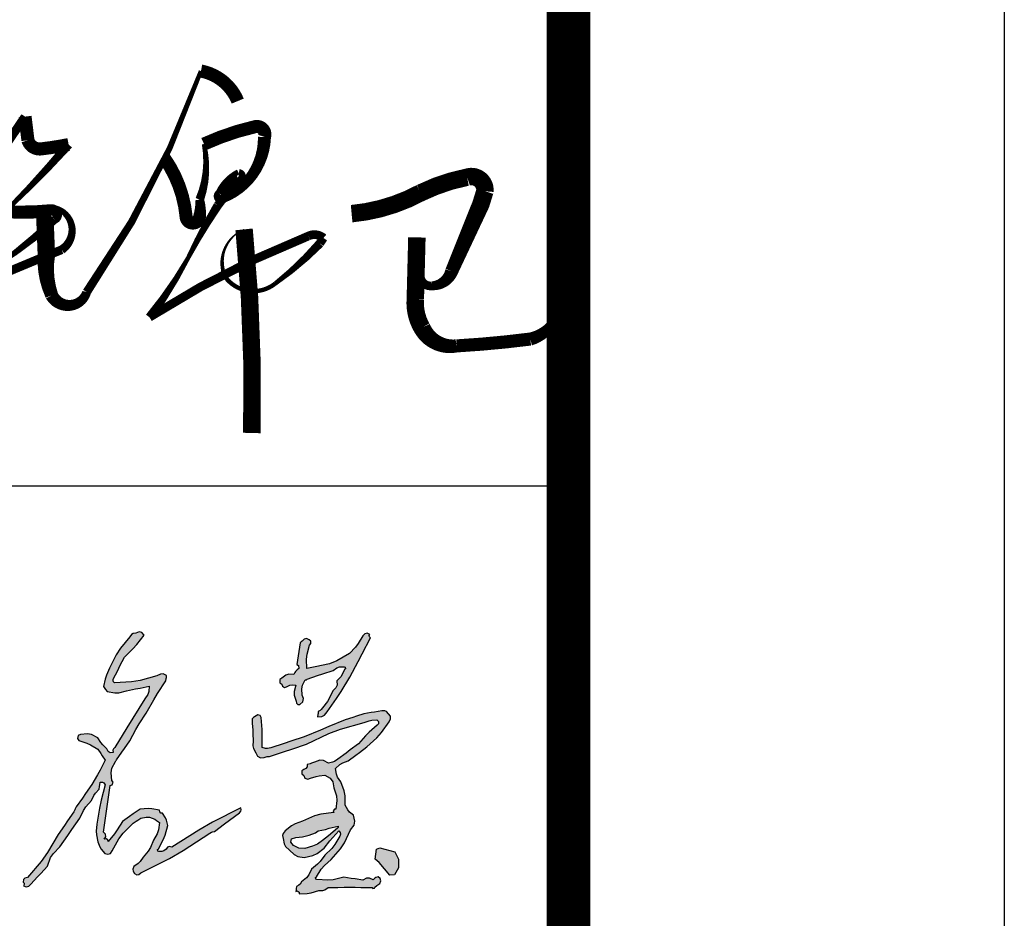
# Model space of a CAD drawing. Extents: x 1779708 to 7299578, y -1121471 to 88434.
# Tile 771 of 1056: x 6299315 to 6300444, y -963946 to -962916. Entities that reach past the tile are written whole.
import ezdxf

# ---------------------------------------------------------------- set-up
doc = ezdxf.new("R2010")
doc.units = 0
doc.header["$LTSCALE"] = 1000
doc.header["$MEASUREMENT"] = 0
for name, color, linetype in [('PUB_TITLE', 4, 'CONTINUOUS'), ('可见线', 6, 'CONTINUOUS'), ('电子签', 2, 'CONTINUOUS')]:
    doc.layers.add(name, color=color, linetype=linetype)

# ---------------------------------------------------------------- blocks, each defined once
blk = doc.blocks.new('A$C5DA54128')
at = {"layer": '电子签'}
h = blk.add_hatch(color=256, dxfattribs=at)
h.dxf.hatch_style = 1
h.paths.add_polyline_path([(1025.1, 439.8), (1026.4, 441.6), (1027, 442.5), (1028.3, 444.4), (1043.6, 466.4), (1051.3, 477.4), (1066.6, 499.5), (1083.9, 531.9), (1093.3, 547.8), (1113.4, 578.6), (1134.7, 616.5), (1146, 635.1), (1169.8, 671.6), (1170.6, 677.5), (1171, 680.5), (1171.9, 686.4), (1161.6, 690.8), (1153.9, 690.6), (1144, 685.4), (1096.4, 672.2), (1071.5, 668), (1022.3, 665.1), (1019.7, 668.7), (1018.9, 671.2), (1018.8, 675.7), (1031.5, 701.1), (1037.9, 713.8), (1050.7, 739.3), (1074.6, 763.3), (1086, 775.8), (1107.7, 801.8), (1101.1, 809.4), (1092.7, 811.5), (1083.3, 807.8), (1075.6, 807), (1070.9, 804.2), (1066.7, 797.6), (1039.1, 764.7), (1027, 746.1), (1008.2, 707.5), (999.2, 687.1), (995.6, 676.3), (990.4, 654.5), (994.7, 648.8), (996.8, 646), (1001, 640.3), (1023.1, 636.8), (1035.1, 637.2), (1056.9, 642.4), (1082.9, 647.8), (1095.9, 650.5), (1122, 655.7), (1120.6, 640.5), (1117.8, 632.3), (1109.2, 619.7), (1074.8, 564), (1057.7, 536.2), (1023.4, 480.5), (1019.2, 476.1), (1017.9, 472), (1018.8, 466), (1010.3, 465.1), (1003.9, 468.6), (1000.1, 476.3), (988.9, 488.1), (983.6, 494.4), (974.3, 507.8), (956.7, 517.3), (945.1, 519.6), (925.2, 517.4), (918.5, 514.9), (915.9, 506.1), (920.2, 500.4), (942.9, 492.5), (954, 487.3), (974.6, 474.9), (982.9, 462.6), (987.1, 456.4), (995.4, 444.1), (981.5, 415.3), (973.9, 401.2), (957.5, 373.8), (939.6, 348), (930.7, 335.2), (912.8, 309.5), (910, 303.8), (908.6, 301), (905.7, 295.3), (887.9, 269.6), (878.9, 256.8), (861.1, 231), (830.2, 178.6), (812.2, 153.5), (772.5, 107.4), (765.5, 105.6), (761.4, 101.1), (760.4, 94), (763.2, 90.9), (763.6, 87.3), (761.5, 83.7), (769.4, 80.5), (776.5, 82), (782.3, 88.3), (801.5, 108.7), (811, 119), (830.2, 139.5), (839.1, 164.3), (847, 176.5), (866, 195), (888.9, 228), (900.4, 244.6), (923.4, 277.6), (933.5, 299.6), (940.3, 310.1), (956, 328.5), (962.7, 342.7), (967.4, 349.4), (978.3, 360.6), (979.5, 368.6), (980, 372.5), (981.2, 380.4), (987.5, 380.3), (991.4, 378.3), (995.3, 373.3), (983.8, 328.7), (979, 306.1), (971.4, 260.6), (970.1, 240.2), (970.7, 229.7), (974.2, 209.6), (980, 195.2), (984.4, 188.1), (994.7, 176.4), (1003.3, 173.9), (1010.5, 176.3), (1015.9, 183.4), (1035.2, 218.3), (1047.5, 234.8), (1075.4, 263.2), (1084.7, 268.5), (1089.2, 271.4), (1097.7, 277.7), (1113.5, 280.7), (1122.6, 280), (1137.7, 274.5), (1143, 270.3), (1145.7, 268.4), (1151.5, 264.9), (1148.5, 243.7), (1144.8, 232.9), (1134, 214.4), (1125.5, 193.1), (1119.3, 182.8), (1104.3, 165.6), (1095.5, 153.4), (1089.9, 147.8), (1077.7, 139.1), (1075, 131.3), (1075.6, 125.7), (1079.8, 118.6), (1086.3, 115.2), (1092.5, 116.1), (1097.8, 121), (1179.6, 161.4), (1219.6, 184.2), (1296, 233.9), (1300.9, 237.1), (1303.8, 238.3), (1309.5, 239.5), (1337.8, 260.7), (1352, 271.3), (1380.3, 292.5), (1384.4, 297), (1385.7, 300.9), (1384.9, 307), (1303.6, 265.6), (1263.8, 242.9), (1186.7, 194.1), (1180.3, 196.2), (1174.7, 194.3), (1170.8, 188.8), (1163.4, 183.8), (1158.5, 182.2), (1149.6, 181.8), (1146.6, 183), (1145.8, 187.4), (1148.2, 189.6), (1162.2, 214.8), (1167.8, 228.5), (1175.5, 256.4), (1171.8, 271.2), (1168.6, 278.6), (1160.3, 291.4), (1155.4, 292.2), (1152.3, 295.3), (1151.5, 300.3), (1129.7, 304.1), (1118.4, 304.7), (1096.3, 303.2), (1075.7, 289.6), (1065.5, 282.4), (1045.7, 267.5), (1030.3, 244), (1022, 232.5), (1004.6, 210.3), (1003.1, 215.5), (998.2, 218.3), (992.9, 217), (997.1, 224.1), (996.4, 231.4), (990.9, 237.6), (998.6, 291), (1002.4, 317.7), (1010.2, 371.2), (1015.9, 373.3), (1018.2, 380.7), (1014.8, 385.7), (1012.4, 407.6), (1014.8, 420.3)])
h = blk.add_hatch(color=256, dxfattribs=at)
h.dxf.hatch_style = 1
h.paths.add_polyline_path([(1649, 700.9), (1659.7, 708.9), (1667.4, 711.4), (1683.5, 711.4), (1684.6, 705.8), (1682.2, 703.7), (1675.6, 689.5), (1670.9, 682.7), (1659.9, 671.5), (1660.4, 659.2), (1657.2, 651.3), (1648.2, 642.9), (1638.7, 622.1), (1632.6, 612.1), (1618.4, 594.1), (1613.9, 587.2), (1606.7, 583.2), (1605.9, 577.2), (1605.4, 574.3), (1604.6, 568.3), (1616.8, 568.7), (1624.3, 572.5), (1631.8, 582.1), (1659, 621), (1672, 640.9), (1696.7, 681.4), (1720.8, 726.3), (1732.6, 748.8), (1755.9, 794.1), (1753.2, 797.1), (1752.8, 800.8), (1754.9, 804.3), (1747, 807.6), (1739.8, 806), (1734, 799.8), (1720.9, 778.4), (1713.2, 768.2), (1696.5, 749.6), (1659.6, 728.3), (1638.9, 720.2), (1597.4, 710.9), (1588, 709.2), (1583.4, 708.3), (1574, 706.7), (1572.9, 733.7), (1574.4, 747.7), (1581.2, 773.8), (1585.4, 778.3), (1585.2, 784.8), (1580.9, 789), (1573, 792.3), (1565.8, 790.7), (1560, 784.5), (1557.7, 782.8), (1554.3, 780.2), (1550.8, 755.5), (1549, 743.1), (1545.4, 718.4), (1550.3, 714.8), (1550.5, 707), (1545.7, 703.2), (1541.6, 697.9), (1539.7, 695.1), (1536.2, 689.4), (1521.8, 689.9), (1513.5, 687.4), (1501.8, 679.2), (1496.3, 674.8), (1496.3, 665.9), (1501.8, 661.5), (1503.8, 655.5), (1510, 652.4), (1515.9, 654.4), (1525.3, 659), (1531.5, 659.9), (1541.8, 658.3), (1537.3, 640.6), (1537.5, 630.1), (1542.8, 612.6), (1544.2, 607), (1548.2, 603.7), (1554.1, 603.4), (1562.5, 610.6), (1564.7, 620.1), (1560.5, 630.3), (1559.2, 648.3), (1561.2, 658.4), (1569.4, 674.5), (1571.5, 673.9), (1573.3, 674.5), (1574.7, 676.2), (1604.4, 686.1), (1619.3, 691)])
h.paths.add_polyline_path([(1573, 489.5), (1636.7, 520.3), (1670.4, 532.9), (1738.6, 551.5), (1752.5, 556.8), (1760.2, 558.4), (1775, 558.9), (1779.4, 554.6), (1779.5, 548.1), (1775.4, 543.7), (1752.9, 523.7), (1742.2, 513.1), (1722.2, 490.7), (1698.4, 472.9), (1686.5, 464), (1662.7, 446.2), (1652.8, 440.2), (1647.2, 437.8), (1635.9, 435), (1622, 443.1), (1610.9, 444), (1595.9, 438.2), (1587.5, 435), (1583.3, 433.6), (1574.7, 431.2), (1574.9, 424.5), (1571.4, 419.6), (1565.1, 417.4), (1559.5, 413), (1559.5, 404.1), (1565.1, 399.7), (1568.5, 392.2), (1576.5, 388.9), (1584.2, 391.9), (1600.5, 396.8), (1609, 398.6), (1625.9, 401), (1641.1, 391.9), (1647.9, 382), (1651, 364.6), (1658.9, 341.1), (1660.3, 327.6), (1657.2, 303), (1652.8, 303.2), (1649.1, 298), (1650.8, 293.8), (1614, 288.8), (1595.5, 283.6), (1561.3, 268.9), (1539.9, 261), (1529.4, 255.1), (1511.8, 240.6), (1505.9, 233.8), (1504.3, 227.6), (1506.1, 218.7), (1508.8, 204), (1513.1, 196.1), (1524.1, 185.8), (1537.9, 172.8), (1547.8, 167.8), (1566.5, 164.5), (1591.1, 170), (1603.7, 176), (1623.5, 191.7), (1639.6, 212.2), (1648.1, 222.1), (1666, 241.1), (1669.7, 236), (1670.5, 231.7), (1668.8, 225.6), (1654.2, 201.9), (1645.3, 190.7), (1625.5, 171.2), (1612.1, 153.5), (1604.2, 145.3), (1586.9, 131.3), (1579.3, 114.6), (1573.1, 106.6), (1558.9, 94.9), (1554.3, 88.6), (1551.2, 85.7), (1544.4, 81.8), (1543.6, 75.9), (1543.1, 72.9), (1542.3, 67), (1546.4, 68.7), (1551.6, 65.1), (1551.5, 60.6), (1574.6, 61), (1586.5, 62.9), (1608.4, 70), (1619.6, 70.1), (1625.9, 72.2), (1635, 78.8), (1653.2, 78.2), (1662.4, 78.4), (1680.6, 79.8), (1712.8, 79.2), (1729, 78.9), (1761.2, 78.3), (1763.4, 76), (1767.8, 76.8), (1769, 79.7), (1774.7, 83.9), (1777.5, 86.1), (1783.2, 90.3), (1785.9, 97.4), (1784.2, 103.9), (1778.2, 108.7), (1772.1, 106.8), (1769, 105), (1764.4, 100.6), (1753.4, 105.8), (1744.8, 105.6), (1734, 99.9), (1712.2, 103.1), (1701.3, 104.6), (1679.6, 107.8), (1649.6, 100.7), (1633.6, 99.3), (1600.1, 101.3), (1599.1, 106.8), (1601.4, 109), (1615.3, 131), (1624.2, 141.4), (1643.9, 158.4), (1670.4, 189.3), (1681.9, 207.1), (1699.2, 243.9), (1709.3, 257.7), (1711.6, 269), (1707.8, 285.6), (1696.1, 294.9), (1691, 301.1), (1684.1, 314.3), (1683.9, 341.8), (1681.1, 356.2), (1671.1, 381.9), (1662.2, 395.3), (1659, 403.5), (1656.3, 419.4), (1668.9, 430.9), (1676.6, 435.7), (1692.4, 442), (1714, 458), (1724.7, 466.1), (1746.3, 482.2), (1774.5, 508), (1787.5, 522.7), (1809.7, 553.9), (1814.1, 561.9), (1813.6, 569.6), (1807.9, 576.9), (1802.6, 583.1), (1797.1, 585.4), (1788.9, 584.7), (1768.2, 581.8), (1757.8, 580.2), (1737.2, 577), (1716, 569.9), (1705.4, 566.4), (1684.1, 559.4), (1636.9, 539.9), (1613.2, 530.2), (1565.9, 510.8), (1527.7, 498.1), (1508.6, 491.7), (1470.4, 479.1), (1460.6, 477.1), (1455, 477.4), (1445.3, 480.2), (1445.8, 514.7), (1445.3, 532), (1442.6, 566.5), (1439.7, 571.8), (1433.6, 573.8), (1428.1, 571.1), (1423.6, 567.7), (1421.3, 566), (1416.8, 562.6), (1417.1, 557.5), (1417.2, 555), (1417.5, 549.9), (1418.6, 529.5), (1419.1, 519.3), (1420.2, 498.9), (1419.1, 485.1), (1420.9, 477), (1428, 465), (1432.6, 455.3), (1440.5, 450.7), (1451.3, 451.5), (1458.8, 454.3), (1466.8, 454.3), (1509.3, 468.4), (1530.5, 475.4)])
h.paths.add_polyline_path([(1606.3, 241.5), (1627.7, 245.3), (1638.1, 248.4), (1655, 252.9), (1663.7, 254.7), (1663.6, 250.8), (1661.3, 248.9), (1635.7, 226.4), (1619.2, 213.4), (1604.5, 202.5), (1589.9, 196.9), (1568.2, 190.8), (1551.3, 191.7), (1535.4, 198.6), (1528.4, 208.8), (1529.7, 217.9), (1541.9, 222.3), (1561.4, 224.1), (1580.6, 229), (1598.4, 234.9)], flags=16)
h.paths.add_polyline_path([(1836.7, 160), (1826.2, 180.7), (1783.6, 192.7), (1773.3, 188.4), (1769.3, 160.1), (1781.4, 150.6), (1811.4, 114.4), (1825, 114.7), (1836.9, 134.9)])
for p, q in [((1066.7, 797.6), (1039.1, 764.7)), ((1070.9, 804.2), (1066.7, 797.6)), ((1075.6, 807), (1070.9, 804.2)), ((1083.3, 807.8), (1075.6, 807)), ((1092.7, 811.5), (1083.3, 807.8)), ((1086, 775.8), (1107.7, 801.8)), ((1101.1, 809.4), (1092.7, 811.5)), ((1107.7, 801.8), (1101.1, 809.4)), ((1565.8, 790.7), (1560, 784.5)), ((1573, 792.3), (1565.8, 790.7)), ((1580.9, 789), (1573, 792.3)), ((1734, 799.8), (1720.9, 778.4)), ((1732.6, 748.8), (1755.9, 794.1)), ((1739.8, 806), (1734, 799.8)), ((1747, 807.6), (1739.8, 806)), ((1754.9, 804.3), (1747, 807.6)), ((1752.8, 800.8), (1754.9, 804.3)), ((1753.2, 797.1), (1752.8, 800.8)), ((1755.9, 794.1), (1753.2, 797.1)), ((1039.1, 764.7), (1027, 746.1)), ((1050.7, 739.3), (1074.6, 763.3)), ((1074.6, 763.3), (1086, 775.8)), ((1554.3, 780.2), (1550.8, 755.5)), ((1556.6, 781.9), (1554.3, 780.2)), ((1557.7, 782.8), (1556.6, 781.9)), ((1560, 784.5), (1557.7, 782.8)), ((1574.4, 747.7), (1581.2, 773.8)), ((1585.2, 784.8), (1580.9, 789)), ((1581.2, 773.8), (1585.4, 778.3)), ((1585.4, 778.3), (1585.2, 784.8)), ((1713.2, 768.2), (1696.5, 749.6)), ((1720.9, 778.4), (1713.2, 768.2)), ((1027, 746.1), (1008.2, 707.5)), ((1037.9, 713.8), (1050.7, 739.3)), ((1549, 743.1), (1545.4, 718.4)), ((1550.8, 755.5), (1549, 743.1)), ((1572.9, 733.7), (1574.4, 747.7)), ((1696.5, 749.6), (1659.6, 728.3)), ((1720.8, 726.3), (1732.6, 748.8)), ((1008.2, 707.5), (999.2, 687.1)), ((1031.5, 701.1), (1037.9, 713.8)), ((1545.4, 718.4), (1550.3, 714.8)), ((1550.5, 707), (1545.7, 703.2)), ((1550.3, 714.8), (1550.5, 707)), ((1574, 706.7), (1572.9, 733.7)), ((1583.4, 708.3), (1574, 706.7)), ((1588, 709.2), (1583.4, 708.3)), ((1597.4, 710.9), (1588, 709.2)), ((1638.9, 720.2), (1597.4, 710.9)), ((1659.6, 728.3), (1638.9, 720.2)), ((1649, 700.9), (1659.7, 708.9)), ((1659.7, 708.9), (1667.4, 711.4)), ((1667.4, 711.4), (1680.8, 711.4)), ((1680.8, 711.4), (1683.8, 710.2)), ((1684.6, 705.8), (1682.2, 703.7)), ((1683.8, 710.2), (1684.6, 705.8)), ((1696.7, 681.4), (1720.8, 726.3)), ((999.2, 687.1), (995.6, 676.3)), ((1018.8, 675.7), (1031.5, 701.1)), ((1144, 685.4), (1096.4, 672.2)), ((1153.9, 690.6), (1144, 685.4)), ((1161.6, 690.8), (1153.9, 690.6)), ((1171.9, 686.4), (1161.6, 690.8)), ((1170.6, 677.5), (1171, 680.5)), ((1171, 680.5), (1171.9, 686.4)), ((1501.8, 679.2), (1496.3, 674.8)), ((1513.5, 687.4), (1501.8, 679.2)), ((1521.8, 689.9), (1513.5, 687.4)), ((1536.2, 689.4), (1521.8, 689.9)), ((1539.7, 695.1), (1536.2, 689.4)), ((1541.6, 697.9), (1539.7, 695.1)), ((1545.7, 703.2), (1541.6, 697.9)), ((1574.7, 676.2), (1604.4, 686.1)), ((1604.4, 686.1), (1619.3, 691)), ((1619.3, 691), (1649, 700.9)), ((1670.9, 682.7), (1659.9, 671.5)), ((1675.6, 689.5), (1670.9, 682.7)), ((1672, 640.9), (1696.7, 681.4)), ((1682.2, 703.7), (1675.6, 689.5)), ((995.6, 676.3), (990.4, 654.5)), ((990.4, 654.5), (994.7, 648.8)), ((1018.9, 671.2), (1018.8, 675.7)), ((1019.7, 668.7), (1018.9, 671.2)), ((1022.3, 665.1), (1019.7, 668.7)), ((1071.5, 668), (1022.3, 665.1)), ((1096.4, 672.2), (1071.5, 668)), ((1082.9, 647.8), (1095.9, 650.5)), ((1095.9, 650.5), (1122, 655.7)), ((1122, 655.7), (1120.6, 640.5)), ((1146, 635.1), (1169.8, 671.6)), ((1169.8, 671.6), (1170.6, 677.5)), ((1496.3, 674.8), (1496.3, 665.9)), ((1496.3, 665.9), (1501.8, 661.5)), ((1501.8, 661.5), (1503.8, 655.5)), ((1503.8, 655.5), (1510, 652.4)), ((1510, 652.4), (1515.9, 654.4)), ((1515.9, 654.4), (1525.3, 659)), ((1525.3, 659), (1531.5, 659.9)), ((1531.5, 659.9), (1541.8, 658.3)), ((1541.8, 658.3), (1537.3, 640.6)), ((1559.2, 648.3), (1561.2, 658.4)), ((1561.2, 658.4), (1569.4, 674.5)), ((1569.4, 674.5), (1571.5, 673.9)), ((1571.5, 673.9), (1573.3, 674.5)), ((1573.3, 674.5), (1574.7, 676.2)), ((1657.2, 651.3), (1648.2, 642.9)), ((1660.4, 659.2), (1657.2, 651.3)), ((1659.9, 671.5), (1660.4, 659.2)), ((994.7, 648.8), (996.8, 646)), ((996.8, 646), (1001, 640.3)), ((1001, 640.3), (1023.1, 636.8)), ((1023.1, 636.8), (1035.1, 637.2)), ((1035.1, 637.2), (1056.9, 642.4)), ((1056.9, 642.4), (1082.9, 647.8)), ((1117.8, 632.3), (1109.2, 619.7)), ((1120.6, 640.5), (1117.8, 632.3)), ((1134.7, 616.5), (1146, 635.1)), ((1537.3, 640.6), (1537.5, 630.1)), ((1537.5, 630.1), (1542.8, 612.6)), ((1560.5, 630.3), (1559.2, 648.3)), ((1564.7, 620.1), (1560.5, 630.3)), ((1638.7, 622.1), (1632.6, 612.1)), ((1648.2, 642.9), (1638.7, 622.1)), ((1659, 621), (1672, 640.9)), ((1109.2, 619.7), (1074.8, 564)), ((1113.4, 578.6), (1134.7, 616.5)), ((1542.8, 612.6), (1544.2, 607)), ((1544.2, 607), (1548.2, 603.7)), ((1548.2, 603.7), (1554.1, 603.4)), ((1554.1, 603.4), (1562.5, 610.6)), ((1562.5, 610.6), (1564.7, 620.1)), ((1618.4, 594.1), (1614.9, 588.8)), ((1632.6, 612.1), (1618.4, 594.1)), ((1631.8, 582.1), (1659, 621)), ((1093.3, 547.8), (1113.4, 578.6)), ((1421.3, 566), (1416.8, 562.6)), ((1423.6, 567.7), (1421.3, 566)), ((1428.1, 571.1), (1423.6, 567.7)), ((1433.6, 573.8), (1428.1, 571.1)), ((1439.7, 571.8), (1433.6, 573.8)), ((1442.6, 566.5), (1439.7, 571.8)), ((1445.3, 532), (1442.6, 566.5)), ((1605.4, 574.3), (1604.6, 568.3)), ((1604.6, 568.3), (1616.8, 568.7)), ((1605.9, 577.2), (1605.4, 574.3)), ((1606.7, 583.2), (1605.9, 577.2)), ((1612.3, 586.3), (1606.7, 583.2)), ((1614.9, 588.8), (1612.3, 586.3)), ((1616.8, 568.7), (1624.3, 572.5)), ((1624.3, 572.5), (1631.8, 582.1)), ((1705.4, 566.4), (1684.1, 559.4)), ((1716, 569.9), (1705.4, 566.4)), ((1737.2, 577), (1716, 569.9)), ((1757.8, 580.2), (1737.2, 577)), ((1768.2, 581.8), (1757.8, 580.2)), ((1788.9, 584.7), (1768.2, 581.8)), ((1797.1, 585.4), (1788.9, 584.7)), ((1802.6, 583.1), (1797.1, 585.4)), ((1807.9, 576.9), (1802.6, 583.1)), ((1813.6, 569.6), (1807.9, 576.9)), ((1814.1, 561.9), (1813.6, 569.6)), ((1074.8, 564), (1057.7, 536.2)), ((1083.9, 531.9), (1093.3, 547.8)), ((1416.8, 562.6), (1417.1, 557.5)), ((1417.1, 557.5), (1417.2, 555)), ((1417.2, 555), (1417.5, 549.9)), ((1417.5, 549.9), (1418.6, 529.5)), ((1636.9, 539.9), (1613.2, 530.2)), ((1684.1, 559.4), (1636.9, 539.9)), ((1670.4, 532.9), (1738.6, 551.5)), ((1738.6, 551.5), (1752.5, 556.8)), ((1752.5, 556.8), (1760.2, 558.4)), ((1775.4, 543.7), (1752.9, 523.7)), ((1760.2, 558.4), (1775, 558.9)), ((1775, 558.9), (1779.4, 554.6)), ((1779.5, 548.1), (1775.4, 543.7)), ((1779.4, 554.6), (1779.5, 548.1)), ((1787.5, 522.7), (1809.7, 553.9)), ((1809.7, 553.9), (1814.1, 561.9)), ((918.5, 514.9), (915.9, 506.1)), ((925.2, 517.4), (918.5, 514.9)), ((945.1, 519.6), (925.2, 517.4)), ((956.7, 517.3), (945.1, 519.6)), ((974.3, 507.8), (956.7, 517.3)), ((1057.7, 536.2), (1023.4, 480.5)), ((1066.6, 499.5), (1083.9, 531.9)), ((1418.6, 529.5), (1419.1, 519.3)), ((1419.1, 519.3), (1420.2, 498.9)), ((1445.8, 514.7), (1445.3, 532)), ((1445.3, 480.2), (1445.8, 514.7)), ((1565.9, 510.8), (1527.7, 498.1)), ((1613.2, 530.2), (1565.9, 510.8)), ((1573, 489.5), (1636.7, 520.3)), ((1636.7, 520.3), (1670.4, 532.9)), ((1742.2, 513.1), (1722.2, 490.7)), ((1752.9, 523.7), (1742.2, 513.1)), ((1774.5, 508), (1787.5, 522.7)), ((915.9, 506.1), (920.2, 500.4)), ((920.2, 500.4), (942.9, 492.5)), ((942.9, 492.5), (954, 487.3)), ((954, 487.3), (974.6, 474.9)), ((983.6, 494.4), (974.3, 507.8)), ((988.9, 488.1), (983.6, 494.4)), ((1000.1, 476.3), (988.9, 488.1)), ((1023.4, 480.5), (1019.2, 476.1)), ((1051.3, 477.4), (1066.6, 499.5)), ((1420.2, 498.9), (1419.1, 485.1)), ((1419.1, 485.1), (1420.9, 477)), ((1455, 477.4), (1445.3, 480.2)), ((1508.6, 491.7), (1470.4, 479.1)), ((1527.7, 498.1), (1508.6, 491.7)), ((1530.5, 475.4), (1573, 489.5)), ((1722.2, 490.7), (1698.4, 472.9)), ((1724.7, 466.1), (1746.3, 482.2)), ((1746.3, 482.2), (1774.5, 508)), ((974.6, 474.9), (982.9, 462.6)), ((982.9, 462.6), (987.1, 456.4)), ((987.1, 456.4), (995.4, 444.1)), ((1003.9, 468.6), (1000.1, 476.3)), ((1010.3, 465.1), (1003.9, 468.6)), ((1018.8, 466), (1010.3, 465.1)), ((1019.2, 476.1), (1017.9, 472)), ((1017.9, 472), (1018.8, 466)), ((1028.3, 444.4), (1043.6, 466.4)), ((1043.6, 466.4), (1051.3, 477.4)), ((1420.9, 477), (1428, 465)), ((1428, 465), (1432.6, 455.3)), ((1432.6, 455.3), (1440.5, 450.7)), ((1451.3, 451.5), (1457.2, 453.7)), ((1460.6, 477.1), (1455, 477.4)), ((1457.2, 453.7), (1460.5, 454.3)), ((1460.5, 454.3), (1466.8, 454.3)), ((1470.4, 479.1), (1460.6, 477.1)), ((1466.8, 454.3), (1509.3, 468.4)), ((1509.3, 468.4), (1530.5, 475.4)), ((1686.5, 464), (1662.7, 446.2)), ((1698.4, 472.9), (1686.5, 464)), ((1692.4, 442), (1714, 458)), ((1714, 458), (1724.7, 466.1)), ((995.4, 444.1), (981.5, 415.3)), ((1014.8, 420.3), (1025.1, 439.8)), ((1025.1, 439.8), (1026.4, 441.6)), ((1026.4, 441.6), (1027, 442.5)), ((1027, 442.5), (1028.3, 444.4)), ((1440.5, 450.7), (1451.3, 451.5)), ((1574.9, 424.5), (1571.4, 419.6)), ((1583.3, 433.6), (1574.7, 431.2)), ((1574.7, 431.2), (1574.9, 424.5)), ((1587.5, 435), (1583.3, 433.6)), ((1595.9, 438.2), (1587.5, 435)), ((1610.9, 444), (1595.9, 438.2)), ((1622, 443.1), (1610.9, 444)), ((1635.9, 435), (1622, 443.1)), ((1647.2, 437.8), (1635.9, 435)), ((1652.8, 440.2), (1647.2, 437.8)), ((1662.7, 446.2), (1652.8, 440.2)), ((1656.3, 419.4), (1668.9, 430.9)), ((1668.9, 430.9), (1676.6, 435.7)), ((1676.6, 435.7), (1692.4, 442)), ((973.9, 401.2), (957.5, 373.8)), ((981.5, 415.3), (973.9, 401.2)), ((1012.4, 407.6), (1014.8, 420.3)), ((1014.8, 385.7), (1012.4, 407.6)), ((1565.1, 417.4), (1559.5, 413)), ((1559.5, 413), (1559.5, 404.1)), ((1559.5, 404.1), (1565.1, 399.7)), ((1571.4, 419.6), (1565.1, 417.4)), ((1565.1, 399.7), (1568.5, 392.2)), ((1584.2, 391.9), (1600.5, 396.8)), ((1600.5, 396.8), (1609, 398.6)), ((1609, 398.6), (1625.9, 401)), ((1625.9, 401), (1641.1, 391.9)), ((1659, 403.5), (1656.3, 419.4)), ((1662.2, 395.3), (1659, 403.5)), ((1671.1, 381.9), (1662.2, 395.3)), ((957.5, 373.8), (939.6, 348)), ((978.3, 360.6), (979.5, 368.6)), ((979.5, 368.6), (980, 372.5)), ((980, 372.5), (981.2, 380.4)), ((981.2, 380.4), (987.5, 380.3)), ((995.3, 373.3), (983.8, 328.7)), ((987.5, 380.3), (991.4, 378.3)), ((991.4, 378.3), (995.3, 373.3)), ((1002.4, 317.7), (1010.2, 371.2)), ((1010.2, 371.2), (1015.9, 373.3)), ((1018.2, 380.7), (1014.8, 385.7)), ((1015.9, 373.3), (1018.2, 380.7)), ((1568.5, 392.2), (1576.5, 388.9)), ((1576.5, 388.9), (1584.2, 391.9)), ((1641.1, 391.9), (1647.9, 382)), ((1647.9, 382), (1651, 364.6)), ((1681.1, 356.2), (1671.1, 381.9)), ((939.6, 348), (930.7, 335.2)), ((956, 328.5), (962.7, 342.7)), ((962.7, 342.7), (967.4, 349.4)), ((967.4, 349.4), (978.3, 360.6)), ((1651, 364.6), (1658.9, 341.1)), ((1658.9, 341.1), (1660.3, 327.6)), ((1683.9, 341.8), (1681.1, 356.2)), ((1684.1, 314.3), (1683.9, 341.8)), ((930.7, 335.2), (912.8, 309.5)), ((940.3, 310.1), (956, 328.5)), ((983.8, 328.7), (979, 306.1)), ((998.6, 291), (1002.4, 317.7)), ((1660.3, 327.6), (1657.2, 303)), ((1691, 301.1), (1684.1, 314.3)), ((905.7, 295.3), (887.9, 269.6)), ((908.6, 301), (905.7, 295.3)), ((910, 303.8), (908.6, 301)), ((912.8, 309.5), (910, 303.8)), ((923.4, 277.6), (933.5, 299.6)), ((933.5, 299.6), (940.3, 310.1)), ((979, 306.1), (971.4, 260.6)), ((990.9, 237.6), (998.6, 291)), ((1065.5, 282.4), (1045.7, 267.5)), ((1075.7, 289.6), (1065.5, 282.4)), ((1096.3, 303.2), (1075.7, 289.6)), ((1118.4, 304.7), (1096.3, 303.2)), ((1129.7, 304.1), (1118.4, 304.7)), ((1151.5, 300.3), (1129.7, 304.1)), ((1152.3, 295.3), (1151.5, 300.3)), ((1155.4, 292.2), (1152.3, 295.3)), ((1160.3, 291.4), (1155.4, 292.2)), ((1168.6, 278.6), (1160.3, 291.4)), ((1384.9, 307), (1303.6, 265.6)), ((1352, 271.3), (1380.3, 292.5)), ((1380.3, 292.5), (1384.4, 297)), ((1384.4, 297), (1385.7, 300.9)), ((1385.7, 300.9), (1384.9, 307)), ((1595.5, 283.6), (1561.3, 268.9)), ((1614, 288.8), (1595.5, 283.6)), ((1650.8, 293.8), (1614, 288.8)), ((1652.8, 303.2), (1649.1, 298)), ((1649.1, 298), (1650.8, 293.8)), ((1657.2, 303), (1652.8, 303.2)), ((1696.1, 294.9), (1691, 301.1)), ((1707.8, 285.6), (1696.1, 294.9)), ((1711.6, 269), (1707.8, 285.6)), ((878.9, 256.8), (861.1, 231)), ((887.9, 269.6), (878.9, 256.8)), ((900.4, 244.6), (923.4, 277.6)), ((971.4, 260.6), (970.1, 240.2)), ((1045.7, 267.5), (1030.3, 244)), ((1047.5, 234.8), (1075.4, 263.2)), ((1075.4, 263.2), (1084.7, 268.5)), ((1084.7, 268.5), (1089.2, 271.4)), ((1089.2, 271.4), (1097.7, 277.7)), ((1097.7, 277.7), (1113.5, 280.7)), ((1113.5, 280.7), (1122.6, 280)), ((1122.6, 280), (1137.7, 274.5)), ((1137.7, 274.5), (1143, 270.3)), ((1143, 270.3), (1145.7, 268.4)), ((1145.7, 268.4), (1151.5, 264.9)), ((1151.5, 264.9), (1148.5, 243.7)), ((1167.8, 228.5), (1175.5, 256.4)), ((1171.8, 271.2), (1168.6, 278.6)), ((1175.5, 256.4), (1171.8, 271.2)), ((1303.6, 265.6), (1263.8, 242.9)), ((1309.5, 239.5), (1337.8, 260.7)), ((1337.8, 260.7), (1352, 271.3)), ((1529.4, 255.1), (1511.8, 240.6)), ((1539.9, 261), (1529.4, 255.1)), ((1561.3, 268.9), (1539.9, 261)), ((1699.2, 243.9), (1709.3, 257.7)), ((1709.3, 257.7), (1711.6, 269)), ((861.1, 231), (830.2, 178.6)), ((866, 195), (888.9, 228)), ((888.9, 228), (900.4, 244.6)), ((970.1, 240.2), (970.7, 229.7)), ((970.7, 229.7), (974.2, 209.6)), ((996.4, 231.4), (990.9, 237.6)), ((997.1, 224.1), (996.4, 231.4)), ((1022, 232.5), (1004.6, 210.3)), ((1030.3, 244), (1022, 232.5)), ((1035.2, 218.3), (1047.5, 234.8)), ((1144.8, 232.9), (1134, 214.4)), ((1148.5, 243.7), (1144.8, 232.9)), ((1162.2, 214.8), (1167.8, 228.5)), ((1263.8, 242.9), (1186.7, 194.1)), ((1219.6, 184.2), (1296, 233.9)), ((1296, 233.9), (1300.9, 237.1)), ((1300.9, 237.1), (1303.8, 238.3)), ((1303.8, 238.3), (1309.5, 239.5)), ((1505.9, 233.8), (1504.3, 227.6)), ((1504.3, 227.6), (1506.1, 218.7)), ((1511.8, 240.6), (1505.9, 233.8)), ((1648.1, 222.1), (1666, 241.1)), ((1666, 241.1), (1669.7, 236)), ((1670.5, 231.7), (1668.8, 225.6)), ((1669.7, 236), (1670.5, 231.7)), ((1681.9, 207.1), (1699.2, 243.9)), ((974.2, 209.6), (980, 195.2)), ((992.9, 217), (997.1, 224.1)), ((998.2, 218.3), (992.9, 217)), ((1003.1, 215.5), (998.2, 218.3)), ((1004.6, 210.3), (1003.1, 215.5)), ((1015.9, 183.4), (1035.2, 218.3)), ((1134, 214.4), (1125.5, 193.1)), ((1148.2, 189.6), (1162.2, 214.8)), ((1506.1, 218.7), (1508.8, 204)), ((1508.8, 204), (1513.1, 196.1)), ((1623.5, 191.7), (1639.6, 212.2)), ((1639.6, 212.2), (1648.1, 222.1)), ((1654.2, 201.9), (1645.3, 190.7)), ((1668.8, 225.6), (1654.2, 201.9)), ((1670.4, 189.3), (1681.9, 207.1)), ((830.2, 178.6), (812.2, 153.5)), ((839.1, 164.3), (847, 176.5)), ((847, 176.5), (866, 195)), ((980, 195.2), (984.4, 188.1)), ((984.4, 188.1), (994.7, 176.4)), ((994.7, 176.4), (1003.3, 173.9)), ((1003.3, 173.9), (1010.5, 176.3)), ((1010.5, 176.3), (1015.9, 183.4)), ((1119.3, 182.8), (1104.3, 165.6)), ((1125.5, 193.1), (1119.3, 182.8)), ((1145.8, 187.4), (1148.2, 189.6)), ((1146.6, 183), (1145.8, 187.4)), ((1149.6, 181.8), (1146.6, 183)), ((1158.5, 182.2), (1149.6, 181.8)), ((1163.4, 183.8), (1158.5, 182.2)), ((1170.8, 188.8), (1163.4, 183.8)), ((1174.7, 194.3), (1170.8, 188.8)), ((1180.3, 196.2), (1174.7, 194.3)), ((1179.6, 161.4), (1219.6, 184.2)), ((1186.7, 194.1), (1180.3, 196.2)), ((1513.1, 196.1), (1524.1, 185.8)), ((1524.1, 185.8), (1537.9, 172.8)), ((1537.9, 172.8), (1547.8, 167.8)), ((1566.5, 164.5), (1591.1, 170)), ((1591.1, 170), (1603.7, 176)), ((1603.7, 176), (1623.5, 191.7)), ((1625.5, 171.2), (1612.1, 153.5)), ((1645.3, 190.7), (1625.5, 171.2)), ((1643.9, 158.4), (1670.4, 189.3)), ((812.2, 153.5), (772.5, 107.4)), ((830.2, 139.5), (839.1, 164.3)), ((1089.9, 147.8), (1077.7, 139.1)), ((1095.5, 153.4), (1089.9, 147.8)), ((1104.3, 165.6), (1095.5, 153.4)), ((1097.8, 121), (1179.6, 161.4)), ((1547.8, 167.8), (1566.5, 164.5)), ((1604.2, 145.3), (1586.9, 131.3)), ((1612.1, 153.5), (1604.2, 145.3)), ((1615.3, 131), (1624.2, 141.4)), ((1624.2, 141.4), (1643.9, 158.4)), ((801.5, 108.7), (811, 119)), ((811, 119), (830.2, 139.5)), ((1077.7, 139.1), (1075, 131.3)), ((1075, 131.3), (1075.6, 125.7)), ((1075.6, 125.7), (1079.8, 118.6)), ((1079.8, 118.6), (1086.3, 115.2)), ((1086.3, 115.2), (1092.5, 116.1)), ((1092.5, 116.1), (1097.8, 121)), ((1579.3, 114.6), (1573.1, 106.6)), ((1586.9, 131.3), (1579.3, 114.6)), ((1601.4, 109), (1615.3, 131)), ((761.4, 101.1), (760.4, 94)), ((760.4, 94), (763.2, 90.9)), ((765.5, 105.6), (761.4, 101.1)), ((763.6, 87.3), (761.5, 83.7)), ((763.2, 90.9), (763.6, 87.3)), ((772.5, 107.4), (765.5, 105.6)), ((776.5, 82), (782.3, 88.3)), ((782.3, 88.3), (801.5, 108.7)), ((1551.2, 85.7), (1544.4, 81.8)), ((1554.3, 88.6), (1551.2, 85.7)), ((1558.9, 94.9), (1554.3, 88.6)), ((1573.1, 106.6), (1558.9, 94.9)), ((1599.1, 106.8), (1601.4, 109)), ((1599.9, 102.4), (1599.1, 106.8)), ((1602.8, 101.2), (1599.9, 102.4)), ((1633.6, 99.3), (1602.8, 101.2)), ((1649.6, 100.7), (1633.6, 99.3)), ((1679.6, 107.8), (1649.6, 100.7)), ((1701.3, 104.6), (1679.6, 107.8)), ((1712.2, 103.1), (1701.3, 104.6)), ((1734, 99.9), (1712.2, 103.1)), ((1744.8, 105.6), (1734, 99.9)), ((1753.4, 105.8), (1744.8, 105.6)), ((1764.4, 100.6), (1753.4, 105.8)), ((1769, 105), (1764.4, 100.6)), ((1772.1, 106.8), (1769, 105)), ((1778.2, 108.7), (1772.1, 106.8)), ((1774.7, 83.9), (1777.5, 86.1)), ((1777.5, 86.1), (1783.2, 90.3)), ((1784.2, 103.9), (1778.2, 108.7)), ((1783.2, 90.3), (1785.9, 97.4)), ((1785.9, 97.4), (1784.2, 103.9)), ((761.5, 83.7), (769.4, 80.5)), ((769.4, 80.5), (776.5, 82)), ((1543.1, 72.9), (1542.3, 67)), ((1542.3, 67), (1546.4, 68.7)), ((1543.6, 75.9), (1543.1, 72.9)), ((1544.4, 81.8), (1543.6, 75.9)), ((1546.4, 68.7), (1551.6, 65.1)), ((1551.6, 65.1), (1551.5, 60.6)), ((1551.5, 60.6), (1574.6, 61)), ((1574.6, 61), (1586.5, 62.9)), ((1586.5, 62.9), (1608.4, 70)), ((1608.4, 70), (1619.6, 70.1)), ((1619.6, 70.1), (1625.9, 72.2)), ((1625.9, 72.2), (1635, 78.8)), ((1635, 78.8), (1653.2, 78.2)), ((1653.2, 78.2), (1662.4, 78.4)), ((1662.4, 78.4), (1680.6, 79.8)), ((1680.6, 79.8), (1712.8, 79.2)), ((1712.8, 79.2), (1729, 78.9)), ((1729, 78.9), (1761.2, 78.3)), ((1761.2, 78.3), (1763.4, 76)), ((1763.4, 76), (1767.8, 76.8)), ((1767.8, 76.8), (1769, 79.7)), ((1769, 79.7), (1774.7, 83.9))]:
    blk.add_line(p, q, dxfattribs=at)
for points in [[(1661.3, 248.9), (1635.7, 226.4), (1619.2, 213.4), (1604.5, 202.5), (1589.9, 196.9), (1568.2, 190.8), (1551.3, 191.7), (1535.4, 198.6), (1528.4, 208.8), (1529.7, 217.9), (1541.9, 222.3), (1561.4, 224.1), (1580.6, 229), (1598.4, 234.9), (1606.3, 241.5), (1627.7, 245.3), (1638.1, 248.4), (1655, 252.9), (1663.7, 254.7), (1663.6, 250.8)], [(1783.6, 192.7), (1826.2, 180.7), (1836.7, 160), (1836.9, 134.9), (1825, 114.7), (1811.4, 114.4), (1781.4, 150.6), (1769.3, 160.1), (1773.3, 188.4)]]:
    blk.add_lwpolyline(points, close=True, dxfattribs=at)
blk = doc.blocks.new('A$C3D8761CE')
at = {"layer": 'PUB_TITLE'}
blk.add_line((76100, 20800), (83100, 20800), dxfattribs=at)
blk.add_lwpolyline([(0, 0), (84100, 0), (84100, 59400), (0, 59400)], close=True, dxfattribs=at)
at = {"layer": 'PUB_TITLE', "const_width": 100}
blk.add_lwpolyline([(2500, 1000), (83100, 1000), (83100, 58400), (2500, 58400)], close=True, dxfattribs=at)
at = {"layer": '电子签'}
for points in [[(81703.1, 21442.1, 20, 20, 0.028127), (81853.7, 21646.9, 30, 30, 0), (81860.3, 21592.6, 30, 30, 0.362787), (81890.5, 21572.8, 30, 30, 0.019197), (81953.7, 21582.7, 20, 10, -0.020472), (81816.3, 21437.1, 10, 10, -0.233729)], [(81794.3, 21429.9, 30, 30, 0.045779), (81912.8, 21430.9, 30, 20, -0.879667), (81921.1, 21410.8, 20, 10, -0.048621), (81783.3, 21302.1, 10, 20, 0.623556)], [(81784.9, 21278, 20, 20, -0.008278), (81937.7, 21341.5, 20, 10, 0.816036), (81898.3, 21438.9, 40, 40, 0), (81902.6, 21329.3, 40, 30, 0.122736), (81914.9, 21236.9, 30, 20, 0.663287), (81995.1, 21244.1, 20, 10, 0.069085), (82257.2, 21751.5, 30, 30, -0.253622), (82341.6, 21682.5, 30, 30, 3.190749)], [(82173, 21552.2, 30, 30, -0.131933), (82223.2, 21416.8, 30, 30, 0.873436), (82253.8, 21415.5, 30, 20, 0.080941), (82254.4, 21456.5, 20, 10, 0.144959), (82264.2, 21584.1, 30, 30, -0.051263), (82381.4, 21623.8, 30, 30, -0.581071), (82402.9, 21600.4, 30, 20, -0.302678), (82305.9, 21457.9, 20, 20, -0.944201), (82300, 21470.2, 20, 20, -0.168661), (82344.3, 21516.4, 20, 20, -1.302791), (82339.8, 21504.7, 20, 20, -0.022864), (82295.8, 21443.1, 20, 10, 0.024629), (82227.6, 21322.5, 10, 20, -0.040418), (82139, 21186.6, 20, 20, -0.047626), (82503.7, 21373, 20, 20, -0.295695), (82538.2, 21368.5, 20, 20, 0), (82529.7, 21355.7, 20, 10, -0.045754), (82427.3, 21263.7, 10, 10, -0.422502), (82312.9, 21278.8, 10, 2, -0.421761), (82356.1, 21388.2, 40, 40, -0.031692), (82373.8, 20921.1, 40, 40, 2.926125)], [(82602.8, 21424.2, 40, 40, 0.100588), (82761.4, 21472.1, 40, 40, -0.065766), (82867.7, 21507.9, 40, 40, -0.53666), (82908.5, 21475.7, 40, 40, 0), (82899.2, 21445.8, 40, 30, 0), (82832.2, 21291.8, 30, 20, -0.318033), (82786.7, 21258.7, 20, 20, -0.395376), (82760.5, 21277.8, 20, 20, -0.042901), (82752.5, 21369.7, 40, 40, 0), (82748.9, 21228.8, 40, 40, 0.152888), (82764, 21162.5, 40, 30, 0.327432), (82843.6, 21120.9, 30, 30, 0.017317), (83012.6, 21136.6, 30, 20, 0.268591), (83079.9, 21203.8, 20, 20, -0.175886)]]:
    blk.add_lwpolyline(points, format="xyseb", dxfattribs=at)
at = {"layer": '电子签', "xscale": 0.8000000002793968, "yscale": 0.8000000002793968, "zscale": 0.8000000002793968}
blk.add_blockref('A$C5DA54128', (81241, 19815.6), dxfattribs=at)

msp = doc.modelspace()

# ---------------------------------------------------------------- block references
at = {"layer": '可见线', "xscale": 0.5, "yscale": 0.5, "zscale": 0.5}
msp.add_blockref('A$C3D8761CE', (6258394.5, -973850.2), dxfattribs=at)

doc.saveas('drawing.dxf')
